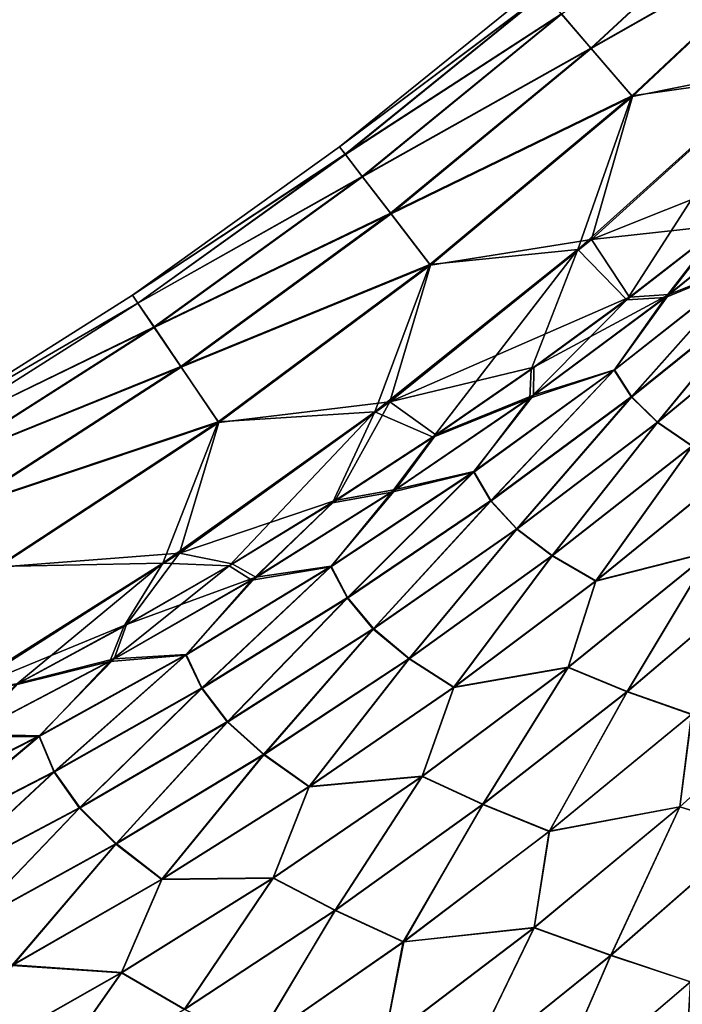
# Model space of a CAD drawing. Header units: metres. Extents: x -2 to 102, y -85 to 102.
# Tile 283 of 343: x 87.63 to 89.79, y 25.11 to 28.32. Entities that reach past the tile are written whole.
import ezdxf

# ---------------------------------------------------------------- set-up
doc = ezdxf.new("R2010")
doc.units = ezdxf.units.M
doc.layers.add('solid_21064300', color=7, linetype='CONTINUOUS')

msp = doc.modelspace()

# ---------------------------------------------------------------- linework, layer by layer
at = {"layer": 'solid_21064300'}
for points in [[(89.397392, 28.337231, -2.765129), (90.112663, 28.800301, -4.136617), (89.493538, 28.225998, -4.141243)], [(89.494904, 28.224422, 4.157437), (90.114075, 28.798849, 4.152802), (89.398308, 28.336174, 2.781443)], [(89.493538, 28.225998, -4.141243), (90.112663, 28.800301, -4.136617), (90.251099, 28.657726, -5.500611)], [(90.25296, 28.655807, 5.516649), (90.114075, 28.798849, 4.152802), (89.494904, 28.224422, 4.157437)], [(89.493538, 28.225998, -4.141243), (90.251099, 28.657726, -5.500611), (89.627251, 28.071182, -5.505668)], [(89.627251, 28.071182, -5.505668), (90.251099, 28.657726, -5.500611), (90.07962, 28.134672, -6.853377)], [(89.629059, 28.069098, 5.521707), (90.25296, 28.655807, 5.516649), (89.494904, 28.224422, 4.157437)], [(90.118912, 28.16745, 6.868958), (90.25296, 28.655807, 5.516649), (89.629059, 28.069098, 5.521707)], [(88.675705, 27.904797, 0.008222), (89.320366, 28.426401, 0.008209), (89.339516, 28.404192, -1.380698)], [(89.339973, 28.40366, 1.397089), (89.320366, 28.426401, 0.008209), (88.675705, 27.904797, 0.008222)], [(88.675705, 27.904797, 0.008222), (89.339516, 28.404192, -1.380698), (88.694061, 27.880804, -1.382711)], [(88.694496, 27.88023, 1.399125), (89.339973, 28.40366, 1.397089), (88.675705, 27.904797, 0.008222)], [(88.694061, 27.880804, -1.382711), (89.339516, 28.404192, -1.380698), (89.397392, 28.337231, -2.765129)], [(89.398308, 28.336174, 2.781443), (89.339973, 28.40366, 1.397089), (88.694496, 27.88023, 1.399125)], [(88.694061, 27.880804, -1.382711), (89.397392, 28.337231, -2.765129), (88.749535, 27.808474, -2.768905)], [(88.749535, 27.808474, -2.768905), (89.397392, 28.337231, -2.765129), (89.493538, 28.225998, -4.141243)], [(88.750412, 27.807331, 2.785238), (89.398308, 28.336174, 2.781443), (88.694496, 27.88023, 1.399125)], [(89.494904, 28.224422, 4.157437), (89.398308, 28.336174, 2.781443), (88.750412, 27.807331, 2.785238)], [(88.749535, 27.808474, -2.768905), (89.493538, 28.225998, -4.141243), (88.841667, 27.688351, -4.146313)], [(88.842979, 27.686647, 4.162519), (89.494904, 28.224422, 4.157437), (88.750412, 27.807331, 2.785238)], [(88.841667, 27.688351, -4.146313), (89.493538, 28.225998, -4.141243), (89.627251, 28.071182, -5.505668)], [(89.629059, 28.069098, 5.521707), (89.494904, 28.224422, 4.157437), (88.842979, 27.686647, 4.162519)], [(89.494926, 27.60339, 6.873844), (90.118912, 28.16745, 6.868958), (89.629059, 28.069098, 5.521707)], [(90.215904, 27.890871, 8.023716), (90.118912, 28.16745, 6.868958), (89.494926, 27.60339, 6.873844)], [(89.627251, 28.071182, -5.505668), (90.07962, 28.134672, -6.853377), (89.450974, 27.570507, -6.858346)], [(89.609932, 27.406984, -7.830102), (89.450974, 27.570507, -6.858346), (90.07962, 28.134672, -6.853377)], [(89.912148, 27.640638, -7.929258), (89.609932, 27.406984, -7.830102), (90.07962, 28.134672, -6.853377)], [(88.841667, 27.688351, -4.146313), (89.627251, 28.071182, -5.505668), (88.969772, 27.521215, -5.511384)], [(88.971497, 27.518965, 5.527425), (89.629059, 28.069098, 5.521707), (88.842979, 27.686647, 4.162519)], [(88.969772, 27.521215, -5.511384), (89.627251, 28.071182, -5.505668), (89.450974, 27.570507, -6.858346)], [(89.494926, 27.60339, 6.873844), (89.629059, 28.069098, 5.521707), (88.971497, 27.518965, 5.527425)], [(88.001701, 27.421711, 0.008235), (88.675705, 27.904797, 0.008222), (88.694061, 27.880804, -1.382711)], [(88.694496, 27.88023, 1.399125), (88.675705, 27.904797, 0.008222), (88.001701, 27.421711, 0.008235)], [(89.921486, 27.649818, 7.927136), (90.215904, 27.890871, 8.023716), (89.494926, 27.60339, 6.873844)], [(88.001701, 27.421711, 0.008235), (88.694061, 27.880804, -1.382711), (88.019112, 27.395941, -1.384849)], [(88.019531, 27.395325, 1.401287), (88.694496, 27.88023, 1.399125), (88.001701, 27.421711, 0.008235)], [(88.019112, 27.395941, -1.384849), (88.694061, 27.880804, -1.382711), (88.749535, 27.808474, -2.768905)], [(88.750412, 27.807331, 2.785238), (88.694496, 27.88023, 1.399125), (88.019531, 27.395325, 1.401287)], [(88.019112, 27.395941, -1.384849), (88.749535, 27.808474, -2.768905), (88.071762, 27.318249, -2.772959)], [(88.072594, 27.317022, 2.789312), (88.750412, 27.807331, 2.785238), (88.019531, 27.395325, 1.401287)], [(88.071762, 27.318249, -2.772959), (88.749535, 27.808474, -2.768905), (88.841667, 27.688351, -4.146313)], [(88.842979, 27.686647, 4.162519), (88.750412, 27.807331, 2.785238), (88.072594, 27.317022, 2.789312)], [(89.736702, 27.414373, -8.105521), (89.912148, 27.640638, -7.929258), (90.169579, 27.763502, -8.233613)], [(89.736702, 27.414373, -8.105521), (90.169579, 27.763502, -8.233613), (90.017891, 27.530684, -8.407064)], [(90.179184, 27.773294, 8.231595), (89.921486, 27.649818, 7.927136), (89.747108, 27.424173, 8.103584)], [(90.017891, 27.532328, 8.402455), (90.179184, 27.773294, 8.231595), (89.747108, 27.424173, 8.103584)], [(88.071762, 27.318249, -2.772959), (88.841667, 27.688351, -4.146313), (88.159195, 27.189241, -4.151854)], [(88.160431, 27.187414, 4.168074), (88.842979, 27.686647, 4.162519), (88.072594, 27.317022, 2.789312)], [(88.159195, 27.189241, -4.151854), (88.841667, 27.688351, -4.146313), (88.969772, 27.521215, -5.511384)], [(88.971497, 27.518965, 5.527425), (88.842979, 27.686647, 4.162519), (88.160431, 27.187414, 4.168074)], [(89.619164, 27.415642, 7.827933), (89.921486, 27.649818, 7.927136), (89.494926, 27.60339, 6.873844)], [(89.736702, 27.414373, -8.105521), (89.609932, 27.406984, -7.830102), (89.912148, 27.640638, -7.929258)], [(89.747108, 27.424173, 8.103584), (89.921486, 27.649818, 7.927136), (89.619164, 27.415642, 7.827933)], [(88.83947, 27.074152, 6.879616), (89.494926, 27.60339, 6.873844), (88.971497, 27.518965, 5.527425)], [(89.619164, 27.415642, 7.827933), (89.494926, 27.60339, 6.873844), (88.83947, 27.074152, 6.879616)], [(88.969772, 27.521215, -5.511384), (89.450974, 27.570507, -6.858346), (88.790695, 27.041592, -6.864212)], [(88.979843, 26.95936, -7.624499), (88.790695, 27.041592, -6.864212), (89.450974, 27.570507, -6.858346)], [(89.299179, 27.179764, -7.728628), (88.979843, 26.95936, -7.624499), (89.450974, 27.570507, -6.858346)], [(89.609932, 27.406984, -7.830102), (89.299179, 27.179764, -7.728628), (89.450974, 27.570507, -6.858346)], [(88.159195, 27.189241, -4.151854), (88.969772, 27.521215, -5.511384), (88.280731, 27.009794, -5.517809)], [(88.282364, 27.007378, 5.533857), (88.971497, 27.518965, 5.527425), (88.160431, 27.187414, 4.168074)], [(88.280731, 27.009794, -5.517809), (88.969772, 27.521215, -5.511384), (88.790695, 27.041592, -6.864212)], [(88.83947, 27.074152, 6.879616), (88.971497, 27.518965, 5.527425), (88.282364, 27.007378, 5.533857)], [(89.569733, 27.177124, -8.288053), (90.017891, 27.530684, -8.407064), (89.625748, 27.090136, -8.526423)], [(89.736702, 27.414373, -8.105521), (90.017891, 27.530684, -8.407064), (89.569733, 27.177124, -8.288053)], [(89.569824, 27.178875, 8.283301), (90.017891, 27.532328, 8.402455), (89.747108, 27.424173, 8.103584)], [(89.625832, 27.091789, 8.522009), (90.017891, 27.532328, 8.402455), (89.569824, 27.178875, 8.283301)], [(90.017891, 27.530684, -8.407064), (90.074585, 27.451353, -8.631599), (89.625748, 27.090136, -8.526423)], [(89.625832, 27.091789, 8.522009), (90.074577, 27.452883, 8.627324), (90.017891, 27.532328, 8.402455)], [(89.625748, 27.090136, -8.526423), (90.074585, 27.451353, -8.631599), (89.709946, 27.006853, -8.760074)], [(89.709999, 27.008364, 8.755991), (90.074577, 27.452883, 8.627324), (89.625832, 27.091789, 8.522009)], [(90.074585, 27.451353, -8.631599), (90.157883, 27.376789, -8.85159), (89.709946, 27.006853, -8.760074)], [(89.709999, 27.008364, 8.755991), (90.157867, 27.37816, 8.847644), (90.074577, 27.452883, 8.627324)], [(87.300644, 26.978794, 0.008248), (88.001701, 27.421711, 0.008235), (88.019112, 27.395941, -1.384849)], [(88.019531, 27.395325, 1.401287), (88.001701, 27.421711, 0.008235), (87.300644, 26.978794, 0.008248)], [(89.308319, 27.187935, 7.726447), (89.619164, 27.415642, 7.827933), (88.83947, 27.074152, 6.879616)], [(89.295174, 27.086617, -7.972851), (89.609932, 27.406984, -7.830102), (89.736702, 27.414373, -8.105521)], [(89.295174, 27.086617, -7.972851), (89.736702, 27.414373, -8.105521), (89.569733, 27.177124, -8.288053)], [(89.295174, 27.086617, -7.972851), (89.299179, 27.179764, -7.728628), (89.609932, 27.406984, -7.830102)], [(89.747108, 27.424173, 8.103584), (89.308319, 27.187935, 7.726447), (89.306366, 27.09635, 7.97103)], [(89.569824, 27.178875, 8.283301), (89.747108, 27.424173, 8.103584), (89.306366, 27.09635, 7.97103)], [(89.747108, 27.424173, 8.103584), (89.619164, 27.415642, 7.827933), (89.308319, 27.187935, 7.726447)], [(87.300644, 26.978794, 0.008248), (88.019112, 27.395941, -1.384849), (87.316963, 26.951263, -1.387113)], [(87.31736, 26.950603, 1.403577), (88.019531, 27.395325, 1.401287), (87.300644, 26.978794, 0.008248)], [(87.316963, 26.951263, -1.387113), (88.019112, 27.395941, -1.384849), (88.071762, 27.318249, -2.772959)], [(88.072594, 27.317022, 2.789312), (88.019531, 27.395325, 1.401287), (87.31736, 26.950603, 1.403577)], [(89.709946, 27.006853, -8.760074), (90.157883, 27.376789, -8.85159), (89.823372, 26.929998, -8.987064)], [(89.823387, 26.931332, 8.983312), (90.157867, 27.37816, 8.847644), (89.709999, 27.008364, 8.755991)], [(87.316963, 26.951263, -1.387113), (88.071762, 27.318249, -2.772959), (87.366348, 26.868258, -2.777296)], [(87.367126, 26.866947, 2.793672), (88.072594, 27.317022, 2.789312), (87.31736, 26.950603, 1.403577)], [(87.366348, 26.868258, -2.777296), (88.071762, 27.318249, -2.772959), (88.159195, 27.189241, -4.151854)], [(88.160431, 27.187414, 4.168074), (88.072594, 27.317022, 2.789312), (87.367126, 26.866947, 2.793672)], [(87.366348, 26.868258, -2.777296), (88.159195, 27.189241, -4.151854), (87.448349, 26.730444, -4.157886)], [(87.449509, 26.728491, 4.174123), (88.160431, 27.187414, 4.168074), (87.367126, 26.866947, 2.793672)], [(87.448349, 26.730444, -4.157886), (88.159195, 27.189241, -4.151854), (88.280731, 27.009794, -5.517809)], [(88.282364, 27.007378, 5.533857), (88.160431, 27.187414, 4.168074), (87.449509, 26.728491, 4.174123)], [(88.98896, 26.967087, 7.622347), (89.308319, 27.187935, 7.726447), (88.83947, 27.074152, 6.879616)], [(89.306366, 27.09635, 7.97103), (89.308319, 27.187935, 7.726447), (88.98896, 26.967087, 7.622347)], [(89.295174, 27.086617, -7.972851), (88.979843, 26.95936, -7.624499), (89.299179, 27.179764, -7.728628)], [(89.112625, 26.846022, -8.164817), (89.569733, 27.177124, -8.288053), (89.167511, 26.751505, -8.417303)], [(89.295174, 27.086617, -7.972851), (89.569733, 27.177124, -8.288053), (89.112625, 26.846022, -8.164817)], [(89.112808, 26.84787, 8.159941), (89.569824, 27.178875, 8.283301), (89.306366, 27.09635, 7.97103)], [(89.167679, 26.753277, 8.412765), (89.569824, 27.178875, 8.283301), (89.112808, 26.84787, 8.159941)], [(89.569733, 27.177124, -8.288053), (89.625748, 27.090136, -8.526423), (89.167511, 26.751505, -8.417303)], [(89.167679, 26.753277, 8.412765), (89.625832, 27.091789, 8.522009), (89.569824, 27.178875, 8.283301)], [(88.845947, 26.779953, -7.836205), (88.979843, 26.95936, -7.624499), (89.295174, 27.086617, -7.972851)], [(88.845947, 26.779953, -7.836205), (89.295174, 27.086617, -7.972851), (89.112625, 26.846022, -8.164817)], [(89.306366, 27.09635, 7.97103), (88.98896, 26.967087, 7.622347), (88.857933, 26.789558, 7.834543)], [(89.112808, 26.84787, 8.159941), (89.306366, 27.09635, 7.97103), (88.857933, 26.789558, 7.834543)], [(89.167511, 26.751505, -8.417303), (89.625748, 27.090136, -8.526423), (89.252098, 26.659481, -8.664888)], [(89.252228, 26.661127, 8.660682), (89.625832, 27.091789, 8.522009), (89.167679, 26.753277, 8.412765)], [(89.625748, 27.090136, -8.526423), (89.709946, 27.006853, -8.760074), (89.252098, 26.659481, -8.664888)], [(89.252228, 26.661127, 8.660682), (89.709999, 27.008364, 8.755991), (89.625832, 27.091789, 8.522009)], [(88.154373, 26.581547, 6.886357), (88.83947, 27.074152, 6.879616), (88.282364, 27.007378, 5.533857)], [(88.661446, 26.75359, 7.515895), (88.83947, 27.074152, 6.879616), (88.154373, 26.581547, 6.886357)], [(88.661446, 26.75359, 7.515895), (88.98896, 26.967087, 7.622347), (88.83947, 27.074152, 6.879616)], [(88.280731, 27.009794, -5.517809), (88.790695, 27.041592, -6.864212), (88.100685, 26.549746, -6.871056)], [(88.316826, 26.540648, -7.409951), (88.100685, 26.549746, -6.871056), (88.790695, 27.041592, -6.864212)], [(88.652336, 26.746279, -7.517984), (88.316826, 26.540648, -7.409951), (88.790695, 27.041592, -6.864212)], [(88.979843, 26.95936, -7.624499), (88.652336, 26.746279, -7.517984), (88.790695, 27.041592, -6.864212)], [(87.448349, 26.730444, -4.157886), (88.280731, 27.009794, -5.517809), (87.562317, 26.538773, -5.524994)], [(87.56385, 26.536192, 5.541052), (88.282364, 27.007378, 5.533857), (87.449509, 26.728491, 4.174123)], [(87.562317, 26.538773, -5.524994), (88.280731, 27.009794, -5.517809), (88.100685, 26.549746, -6.871056)], [(88.154373, 26.581547, 6.886357), (88.282364, 27.007378, 5.533857), (87.56385, 26.536192, 5.541052)], [(89.252098, 26.659481, -8.664888), (89.709946, 27.006853, -8.760074), (89.367599, 26.572756, -8.905518)], [(89.367676, 26.574238, 8.901643), (89.709999, 27.008364, 8.755991), (89.252228, 26.661127, 8.660682)], [(89.709946, 27.006853, -8.760074), (89.823372, 26.929998, -8.987064), (89.367599, 26.572756, -8.905518)], [(89.367676, 26.574238, 8.901643), (89.823387, 26.931332, 8.983312), (89.709999, 27.008364, 8.755991)], [(88.845947, 26.779953, -7.836205), (88.652336, 26.746279, -7.517984), (88.979843, 26.95936, -7.624499)], [(88.857933, 26.789558, 7.834543), (88.98896, 26.967087, 7.622347), (88.661446, 26.75359, 7.515895)], [(89.367599, 26.572756, -8.905518), (89.823372, 26.929998, -8.987064), (89.509903, 26.490604, -9.136331)], [(89.509933, 26.491892, 9.13279), (89.823387, 26.931332, 8.983312), (89.367676, 26.574238, 8.901643)], [(89.823372, 26.929998, -8.987064), (89.96209, 26.858664, -9.20472), (89.509903, 26.490604, -9.136331)], [(89.509933, 26.491892, 9.13279), (89.962082, 26.859791, 9.201297), (89.823387, 26.931332, 8.983312)], [(88.647598, 26.537115, -8.037938), (89.112625, 26.846022, -8.164817), (88.700928, 26.435276, -8.304761)], [(88.845947, 26.779953, -7.836205), (89.112625, 26.846022, -8.164817), (88.647598, 26.537115, -8.037938)], [(88.647873, 26.539019, 8.033004), (89.112808, 26.84787, 8.159941), (88.857933, 26.789558, 7.834543)], [(88.701187, 26.437122, 8.300158), (89.112808, 26.84787, 8.159941), (88.647873, 26.539019, 8.033004)], [(89.112625, 26.846022, -8.164817), (89.167511, 26.751505, -8.417303), (88.700928, 26.435276, -8.304761)], [(88.701187, 26.437122, 8.300158), (89.167679, 26.753277, 8.412765), (89.112808, 26.84787, 8.159941)], [(89.509903, 26.490604, -9.136331), (89.96209, 26.858664, -9.20472), (89.88459, 26.586401, -9.381412)], [(89.884583, 26.587381, 9.378257), (89.962082, 26.859791, 9.201297), (89.509933, 26.491892, 9.13279)], [(88.389946, 26.494091, -7.696118), (88.652336, 26.746279, -7.517984), (88.845947, 26.779953, -7.836205)], [(88.389946, 26.494091, -7.696118), (88.845947, 26.779953, -7.836205), (88.647598, 26.537115, -8.037938)], [(88.857933, 26.789558, 7.834543), (88.661446, 26.75359, 7.515895), (88.402695, 26.50349, 7.694673)], [(88.647873, 26.539019, 8.033004), (88.857933, 26.789558, 7.834543), (88.402695, 26.50349, 7.694673)], [(88.325935, 26.547552, 7.407948), (88.661446, 26.75359, 7.515895), (88.154373, 26.581547, 6.886357)], [(88.389946, 26.494091, -7.696118), (88.316826, 26.540648, -7.409951), (88.652336, 26.746279, -7.517984)], [(88.402695, 26.50349, 7.694673), (88.661446, 26.75359, 7.515895), (88.325935, 26.547552, 7.407948)], [(88.700928, 26.435276, -8.304761), (89.167511, 26.751505, -8.417303), (88.785408, 26.33456, -8.566499)], [(88.785606, 26.336306, 8.56222), (89.167679, 26.753277, 8.412765), (88.701187, 26.437122, 8.300158)], [(89.167511, 26.751505, -8.417303), (89.252098, 26.659481, -8.664888), (88.785408, 26.33456, -8.566499)], [(88.785606, 26.336306, 8.56222), (89.252228, 26.661127, 8.660682), (89.167679, 26.753277, 8.412765)], [(88.785408, 26.33456, -8.566499), (89.252098, 26.659481, -8.664888), (88.902405, 26.237848, -8.82098)], [(88.90255, 26.239452, 8.817025), (89.252228, 26.661127, 8.660682), (88.785606, 26.336306, 8.56222)], [(89.252098, 26.659481, -8.664888), (89.367599, 26.572756, -8.905518), (88.902405, 26.237848, -8.82098)], [(88.90255, 26.239452, 8.817025), (89.367676, 26.574238, 8.901643), (89.252228, 26.661127, 8.660682)], [(87.441612, 26.127285, 6.894146), (88.154373, 26.581547, 6.886357), (87.56385, 26.536192, 5.541052)], [(87.982384, 26.349211, 7.298514), (88.154373, 26.581547, 6.886357), (87.441612, 26.127285, 6.894146)], [(87.982384, 26.349211, 7.298514), (88.325935, 26.547552, 7.407948), (88.154373, 26.581547, 6.886357)], [(89.047752, 26.146044, 9.061535), (89.367676, 26.574238, 8.901643), (88.90255, 26.239452, 8.817025)], [(89.047752, 26.146044, 9.061535), (89.509933, 26.491892, 9.13279), (89.367676, 26.574238, 8.901643)], [(89.419823, 26.209255, -9.322652), (89.88459, 26.586401, -9.381412), (89.611305, 26.130749, -9.534738)], [(89.509903, 26.490604, -9.136331), (89.88459, 26.586401, -9.381412), (89.419823, 26.209255, -9.322652)], [(89.419846, 26.210415, 9.319388), (89.884583, 26.587381, 9.378257), (89.509933, 26.491892, 9.13279)], [(89.611305, 26.131664, 9.531806), (89.884583, 26.587381, 9.378257), (89.419846, 26.210415, 9.319388)], [(89.611305, 26.131664, 9.531806), (90.069878, 26.521406, 9.578423), (89.884583, 26.587381, 9.378257)], [(89.88459, 26.586401, -9.381412), (90.069893, 26.520674, -9.581249), (89.611305, 26.130749, -9.534738)], [(87.562317, 26.538773, -5.524994), (88.100685, 26.549746, -6.871056), (87.382927, 26.096704, -6.878961)], [(87.621872, 26.152948, -7.189045), (87.382927, 26.096704, -6.878961), (88.100685, 26.549746, -6.871056)], [(87.973282, 26.34271, -7.30041), (87.621872, 26.152948, -7.189045), (88.100685, 26.549746, -6.871056)], [(88.316826, 26.540648, -7.409951), (87.973282, 26.34271, -7.30041), (88.100685, 26.549746, -6.871056)], [(88.402695, 26.50349, 7.694673), (88.325935, 26.547552, 7.407948), (87.982384, 26.349211, 7.298514)], [(88.902405, 26.237848, -8.82098), (89.367599, 26.572756, -8.905518), (89.047676, 26.144615, -9.065163)], [(89.367599, 26.572756, -8.905518), (89.509903, 26.490604, -9.136331), (89.047676, 26.144615, -9.065163)], [(87.928001, 26.228716, -7.553057), (87.973282, 26.34271, -7.30041), (88.316826, 26.540648, -7.409951)], [(87.928001, 26.228716, -7.553057), (88.316826, 26.540648, -7.409951), (88.389946, 26.494091, -7.696118)], [(88.175652, 26.250158, -7.907891), (88.647598, 26.537115, -8.037938), (88.227036, 26.141277, -8.189225)], [(88.389946, 26.494091, -7.696118), (88.647598, 26.537115, -8.037938), (88.175652, 26.250158, -7.907891)], [(88.17601, 26.25209, 7.902936), (88.647873, 26.539019, 8.033004), (88.402695, 26.50349, 7.694673)], [(88.227379, 26.143177, 8.184592), (88.647873, 26.539019, 8.033004), (88.17601, 26.25209, 7.902936)], [(88.647598, 26.537115, -8.037938), (88.700928, 26.435276, -8.304761), (88.227036, 26.141277, -8.189225)], [(88.227379, 26.143177, 8.184592), (88.701187, 26.437122, 8.300158), (88.647873, 26.539019, 8.033004)], [(89.822037, 26.057764, 9.729181), (90.069878, 26.521406, 9.578423), (89.611305, 26.131664, 9.531806)], [(89.611305, 26.130749, -9.534738), (90.069893, 26.520674, -9.581249), (89.820831, 26.05714, -9.730982)], [(87.928001, 26.228716, -7.553057), (88.389946, 26.494091, -7.696118), (88.175652, 26.250158, -7.907891)], [(88.402695, 26.50349, 7.694673), (87.982384, 26.349211, 7.298514), (87.941505, 26.237848, 7.551857)], [(88.17601, 26.25209, 7.902936), (88.402695, 26.50349, 7.694673), (87.941505, 26.237848, 7.551857)], [(89.047676, 26.144615, -9.065163), (89.509903, 26.490604, -9.136331), (89.419823, 26.209255, -9.322652)], [(89.419846, 26.210415, 9.319388), (89.509933, 26.491892, 9.13279), (89.047752, 26.146044, 9.061535)], [(88.227036, 26.141277, -8.189225), (88.700928, 26.435276, -8.304761), (88.310913, 26.032005, -8.465286)], [(88.311195, 26.033823, 8.46097), (88.701187, 26.437122, 8.300158), (88.227379, 26.143177, 8.184592)], [(88.700928, 26.435276, -8.304761), (88.785408, 26.33456, -8.566499), (88.310913, 26.032005, -8.465286)], [(88.311195, 26.033823, 8.46097), (88.785606, 26.336306, 8.56222), (88.701187, 26.437122, 8.300158)], [(87.630981, 26.15905, 7.187279), (87.982384, 26.349211, 7.298514), (87.441612, 26.127285, 6.894146)], [(87.941505, 26.237848, 7.551857), (87.982384, 26.349211, 7.298514), (87.630981, 26.15905, 7.187279)], [(87.928001, 26.228716, -7.553057), (87.621872, 26.152948, -7.189045), (87.973282, 26.34271, -7.30041)], [(88.310913, 26.032005, -8.465286), (88.785408, 26.33456, -8.566499), (88.428848, 25.925276, -8.73379)], [(88.429047, 25.926973, 8.729791), (88.785606, 26.336306, 8.56222), (88.311195, 26.033823, 8.46097)], [(88.785408, 26.33456, -8.566499), (88.902405, 26.237848, -8.82098), (88.428848, 25.925276, -8.73379)], [(88.429047, 25.926973, 8.729791), (88.90255, 26.239452, 8.817025), (88.785606, 26.336306, 8.56222)], [(87.460907, 25.983467, -7.407488), (87.621872, 26.152948, -7.189045), (87.928001, 26.228716, -7.553057)], [(87.460907, 25.983467, -7.407488), (87.928001, 26.228716, -7.553057), (87.697716, 25.984877, -7.775111)], [(87.941505, 26.237848, 7.551857), (87.630981, 26.15905, 7.187279), (87.475143, 25.992271, 7.406569)], [(87.698151, 25.986811, 7.770177), (87.941505, 26.237848, 7.551857), (87.475143, 25.992271, 7.406569)], [(87.697716, 25.984877, -7.775111), (88.175652, 26.250158, -7.907891), (87.746826, 25.869318, -8.071084)], [(87.928001, 26.228716, -7.553057), (88.175652, 26.250158, -7.907891), (87.697716, 25.984877, -7.775111)], [(87.698151, 25.986811, 7.770177), (88.17601, 26.25209, 7.902936), (87.941505, 26.237848, 7.551857)], [(87.747238, 25.871244, 8.066459), (88.17601, 26.25209, 7.902936), (87.698151, 25.986811, 7.770177)], [(88.175652, 26.250158, -7.907891), (88.227036, 26.141277, -8.189225), (87.746826, 25.869318, -8.071084)], [(87.747238, 25.871244, 8.066459), (88.227379, 26.143177, 8.184592), (88.17601, 26.25209, 7.902936)], [(88.428848, 25.925276, -8.73379), (88.902405, 26.237848, -8.82098), (88.576439, 25.820768, -8.991514)], [(88.576561, 25.822311, 8.987835), (88.90255, 26.239452, 8.817025), (88.429047, 25.926973, 8.729791)], [(88.902405, 26.237848, -8.82098), (89.047676, 26.144615, -9.065163), (88.576439, 25.820768, -8.991514)], [(88.576561, 25.822311, 8.987835), (89.047752, 26.146044, 9.061535), (88.90255, 26.239452, 8.817025)], [(88.944389, 25.854969, -9.261354), (89.419823, 26.209255, -9.322652), (89.141319, 25.763134, -9.485888)], [(89.047676, 26.144615, -9.065163), (89.419823, 26.209255, -9.322652), (88.944389, 25.854969, -9.261354)], [(88.944435, 25.856268, 9.258019), (89.419846, 26.210415, 9.319388), (89.047752, 26.146044, 9.061535)], [(89.141319, 25.764206, 9.48288), (89.419846, 26.210415, 9.319388), (88.944435, 25.856268, 9.258019)], [(89.141319, 25.764206, 9.48288), (89.611305, 26.131664, 9.531806), (89.419846, 26.210415, 9.319388)], [(89.419823, 26.209255, -9.322652), (89.611305, 26.130749, -9.534738), (89.141319, 25.763134, -9.485888)], [(89.783424, 25.755575, -9.896217), (90.245422, 26.171148, -9.922629), (90.024582, 25.681322, -10.064695)], [(89.820831, 26.05714, -9.730982), (90.245422, 26.171148, -9.922629), (89.783424, 25.755575, -9.896217)], [(89.78344, 25.756065, 9.89389), (90.245476, 26.171446, 9.920393), (89.822037, 26.057764, 9.729181)], [(90.024658, 25.681528, 10.062686), (90.245476, 26.171446, 9.920393), (89.78344, 25.756065, 9.89389)], [(87.746826, 25.869318, -8.071084), (88.227036, 26.141277, -8.189225), (87.829659, 25.751707, -8.361595)], [(87.830002, 25.753578, 8.357272), (88.227379, 26.143177, 8.184592), (87.747238, 25.871244, 8.066459)], [(88.227036, 26.141277, -8.189225), (88.310913, 26.032005, -8.465286), (87.829659, 25.751707, -8.361595)], [(87.830002, 25.753578, 8.357272), (88.311195, 26.033823, 8.46097), (88.227379, 26.143177, 8.184592)], [(88.576439, 25.820768, -8.991514), (89.047676, 26.144615, -9.065163), (88.944389, 25.854969, -9.261354)], [(88.944435, 25.856268, 9.258019), (89.047752, 26.146044, 9.061535), (88.576561, 25.822311, 8.987835)], [(89.358734, 25.676355, 9.691904), (89.611305, 26.131664, 9.531806), (89.141319, 25.764206, 9.48288)], [(89.141319, 25.763134, -9.485888), (89.611305, 26.130749, -9.534738), (89.357468, 25.675652, -9.693701)], [(89.611305, 26.130749, -9.534738), (89.820831, 26.05714, -9.730982), (89.357468, 25.675652, -9.693701)], [(89.358734, 25.676355, 9.691904), (89.822037, 26.057764, 9.729181), (89.611305, 26.131664, 9.531806)], [(87.829659, 25.751707, -8.361595), (88.310913, 26.032005, -8.465286), (87.947968, 25.635015, -8.644248)], [(87.948227, 25.636793, 8.640229), (88.311195, 26.033823, 8.46097), (87.830002, 25.753578, 8.357272)], [(88.310913, 26.032005, -8.465286), (88.428848, 25.925276, -8.73379), (87.947968, 25.635015, -8.644248)], [(87.948227, 25.636793, 8.640229), (88.429047, 25.926973, 8.729791), (88.311195, 26.033823, 8.46097)], [(89.357468, 25.675652, -9.693701), (89.820831, 26.05714, -9.730982), (89.783424, 25.755575, -9.896217)], [(89.78344, 25.756065, 9.89389), (89.822037, 26.057764, 9.729181), (89.358734, 25.676355, 9.691904)], [(87.214668, 25.740921, -7.640092), (87.697716, 25.984877, -7.775111), (87.261246, 25.619135, -7.950775)], [(87.460907, 25.983467, -7.407488), (87.697716, 25.984877, -7.775111), (87.214668, 25.740921, -7.640092)], [(87.215172, 25.742832, 7.635228), (87.698151, 25.986811, 7.770177), (87.475143, 25.992271, 7.406569)], [(87.261719, 25.621059, 7.9462), (87.698151, 25.986811, 7.770177), (87.215172, 25.742832, 7.635228)], [(87.697716, 25.984877, -7.775111), (87.746826, 25.869318, -8.071084), (87.261246, 25.619135, -7.950775)], [(87.261719, 25.621059, 7.9462), (87.747238, 25.871244, 8.066459), (87.698151, 25.986811, 7.770177)], [(87.947968, 25.635015, -8.644248), (88.428848, 25.925276, -8.73379), (88.097229, 25.519136, -8.915644)], [(88.097397, 25.520779, 8.911932), (88.429047, 25.926973, 8.729791), (87.948227, 25.636793, 8.640229)], [(88.428848, 25.925276, -8.73379), (88.576439, 25.820768, -8.991514), (88.097229, 25.519136, -8.915644)], [(88.097397, 25.520779, 8.911932), (88.576561, 25.822311, 8.987835), (88.429047, 25.926973, 8.729791)], [(87.261246, 25.619135, -7.950775), (87.746826, 25.869318, -8.071084), (87.342636, 25.493496, -8.255803)], [(87.34304, 25.495392, 8.251512), (87.747238, 25.871244, 8.066459), (87.261719, 25.621059, 7.9462)], [(87.746826, 25.869318, -8.071084), (87.829659, 25.751707, -8.361595), (87.342636, 25.493496, -8.255803)], [(87.34304, 25.495392, 8.251512), (87.830002, 25.753578, 8.357272), (87.747238, 25.871244, 8.066459)], [(88.459373, 25.523708, -9.197767), (88.944389, 25.854969, -9.261354), (88.66095, 25.418083, -9.43491)], [(88.576439, 25.820768, -8.991514), (88.944389, 25.854969, -9.261354), (88.459373, 25.523708, -9.197767)], [(88.45945, 25.525137, 9.194381), (88.944435, 25.856268, 9.258019), (88.576561, 25.822311, 8.987835)], [(88.66095, 25.419302, 9.431847), (88.944435, 25.856268, 9.258019), (88.45945, 25.525137, 9.194381)], [(88.66095, 25.419302, 9.431847), (89.141319, 25.764206, 9.48288), (88.944435, 25.856268, 9.258019)], [(88.944389, 25.854969, -9.261354), (89.141319, 25.763134, -9.485888), (88.66095, 25.418083, -9.43491)], [(88.097229, 25.519136, -8.915644), (88.576439, 25.820768, -8.991514), (88.459373, 25.523708, -9.197767)], [(88.45945, 25.525137, 9.194381), (88.576561, 25.822311, 8.987835), (88.097397, 25.520779, 8.911932)], [(99.331474, 25.785217, 10.743917), (87.438583, 20.155844, 11.021306), (87.118431, 19.954443, 11.03123)], [(99.155106, 19.825977, 11.03756), (99.331474, 25.785217, 10.743917), (87.118431, 19.954443, 11.03123)], [(99.331474, 25.785217, 10.743917), (87.755661, 20.366642, 11.010919), (87.438583, 20.155844, 11.021306)], [(99.331474, 25.785217, 10.743917), (88.069908, 20.586756, 11.000072), (87.755661, 20.366642, 11.010919)], [(99.331474, 25.785217, 10.743917), (88.381248, 20.816238, 10.988765), (88.069908, 20.586756, 11.000072)], [(99.331474, 25.785217, 10.743917), (88.689262, 21.055243, 10.976988), (88.381248, 20.816238, 10.988765)], [(99.331474, 25.785217, 10.743917), (88.993713, 21.303865, 10.964737), (88.689262, 21.055243, 10.976988)], [(99.331474, 25.785217, 10.743917), (89.294991, 21.56201, 10.952017), (88.993713, 21.303865, 10.964737)], [(99.331474, 25.785217, 10.743917), (89.592621, 21.829742, 10.938825), (89.294991, 21.56201, 10.952017)], [(99.331474, 25.785217, 10.743917), (89.886055, 22.107149, 10.925155), (89.592621, 21.829742, 10.938825)], [(87.342636, 25.493496, -8.255803), (87.829659, 25.751707, -8.361595), (87.460793, 25.366999, -8.552673)], [(87.461098, 25.368828, 8.548666), (87.830002, 25.753578, 8.357272), (87.34304, 25.495392, 8.251512)], [(87.829659, 25.751707, -8.361595), (87.947968, 25.635015, -8.644248), (87.460793, 25.366999, -8.552673)], [(87.461098, 25.368828, 8.548666), (87.948227, 25.636793, 8.640229), (87.830002, 25.753578, 8.357272)], [(88.884232, 25.316887, 9.652688), (89.141319, 25.764206, 9.48288), (88.66095, 25.419302, 9.431847)], [(88.66095, 25.418083, -9.43491), (89.141319, 25.763134, -9.485888), (88.882912, 25.31613, -9.654453)], [(89.141319, 25.763134, -9.485888), (89.357468, 25.675652, -9.693701), (88.882912, 25.31613, -9.654453)], [(88.884232, 25.316887, 9.652688), (89.358734, 25.676355, 9.691904), (89.141319, 25.764206, 9.48288)], [(89.30835, 25.36286, 9.865458), (89.78344, 25.756065, 9.89389), (89.358734, 25.676355, 9.691904)], [(89.557884, 25.272945, 10.044333), (89.78344, 25.756065, 9.89389), (89.30835, 25.36286, 9.865458)], [(89.308372, 25.362198, -9.867853), (89.783424, 25.755575, -9.896217), (89.557877, 25.272562, -10.046412)], [(89.357468, 25.675652, -9.693701), (89.783424, 25.755575, -9.896217), (89.308372, 25.362198, -9.867853)], [(89.783424, 25.755575, -9.896217), (90.024582, 25.681322, -10.064695), (89.557877, 25.272562, -10.046412)], [(89.557884, 25.272945, 10.044333), (90.024658, 25.681528, 10.062686), (89.78344, 25.756065, 9.89389)], [(89.30835, 25.36286, 9.865458), (89.358734, 25.676355, 9.691904), (88.884232, 25.316887, 9.652688)], [(89.557877, 25.272562, -10.046412), (90.024582, 25.681322, -10.064695), (89.817459, 25.186087, -10.205853)], [(89.817543, 25.186192, 10.204082), (90.024658, 25.681528, 10.062686), (89.557884, 25.272945, 10.044333)], [(88.882912, 25.31613, -9.654453), (89.357468, 25.675652, -9.693701), (89.308372, 25.362198, -9.867853)], [(87.460793, 25.366999, -8.552673), (87.947968, 25.635015, -8.644248), (87.611084, 25.239744, -8.837814)], [(87.61129, 25.241465, 8.834097), (87.948227, 25.636793, 8.640229), (87.461098, 25.368828, 8.548666)], [(87.947968, 25.635015, -8.644248), (88.097229, 25.519136, -8.915644), (87.611084, 25.239744, -8.837814)], [(87.61129, 25.241465, 8.834097), (88.097397, 25.520779, 8.911932), (87.948227, 25.636793, 8.640229)], [(87.611084, 25.239744, -8.837814), (88.097229, 25.519136, -8.915644), (87.965874, 25.215633, -9.132115)], [(87.965973, 25.217176, 9.128702), (88.097397, 25.520779, 8.911932), (87.61129, 25.241465, 8.834097)], [(87.965874, 25.215633, -9.132115), (88.459373, 25.523708, -9.197767), (88.171257, 25.09585, -9.381989)], [(88.097229, 25.519136, -8.915644), (88.459373, 25.523708, -9.197767), (87.965874, 25.215633, -9.132115)], [(87.965973, 25.217176, 9.128702), (88.45945, 25.525137, 9.194381), (88.097397, 25.520779, 8.911932)], [(88.171265, 25.097204, 9.378887), (88.45945, 25.525137, 9.194381), (87.965973, 25.217176, 9.128702)], [(88.459373, 25.523708, -9.197767), (88.66095, 25.418083, -9.43491), (88.171257, 25.09585, -9.381989)], [(88.171265, 25.097204, 9.378887), (88.66095, 25.419302, 9.431847), (88.45945, 25.525137, 9.194381)], [(88.171257, 25.09585, -9.381989), (88.66095, 25.418083, -9.43491), (88.398155, 24.978916, -9.61339)], [(88.399529, 24.979715, 9.611672), (88.66095, 25.419302, 9.431847), (88.171265, 25.097204, 9.378887)], [(88.66095, 25.418083, -9.43491), (88.882912, 25.31613, -9.654453), (88.398155, 24.978916, -9.61339)], [(88.399529, 24.979715, 9.611672), (88.884232, 25.316887, 9.652688), (88.66095, 25.419302, 9.431847)], [(88.821175, 24.992296, 9.835217), (89.30835, 25.36286, 9.865458), (88.884232, 25.316887, 9.652688)], [(89.078117, 24.886187, 10.024328), (89.30835, 25.36286, 9.865458), (88.821175, 24.992296, 9.835217)], [(88.821236, 24.991465, -9.837668), (89.308372, 25.362198, -9.867853), (89.078171, 24.885628, -10.026463)], [(88.882912, 25.31613, -9.654453), (89.308372, 25.362198, -9.867853), (88.821236, 24.991465, -9.837668)], [(89.078117, 24.886187, 10.024328), (89.557884, 25.272945, 10.044333), (89.30835, 25.36286, 9.865458)], [(89.308372, 25.362198, -9.867853), (89.557877, 25.272562, -10.046412), (89.078171, 24.885628, -10.026463)], [(88.398155, 24.978916, -9.61339), (88.882912, 25.31613, -9.654453), (88.821236, 24.991465, -9.837668)], [(88.821175, 24.992296, 9.835217), (88.884232, 25.316887, 9.652688), (88.399529, 24.979715, 9.611672)], [(89.346001, 24.783037, 10.193293), (89.557884, 25.272945, 10.044333), (89.078117, 24.886187, 10.024328)], [(89.078171, 24.885628, -10.026463), (89.557877, 25.272562, -10.046412), (89.346008, 24.782757, -10.195116)], [(89.346001, 24.783037, 10.193293), (89.817543, 25.186192, 10.204082), (89.557884, 25.272945, 10.044333)], [(89.557877, 25.272562, -10.046412), (89.817459, 25.186087, -10.205853), (89.346008, 24.782757, -10.195116)], [(87.611084, 25.239744, -8.837814), (87.965874, 25.215633, -9.132115), (87.465004, 24.930834, -9.064662)], [(87.465126, 24.932467, 9.061248), (87.965973, 25.217176, 9.128702), (87.61129, 25.241465, 8.834097)], [(87.465004, 24.930834, -9.064662), (87.965874, 25.215633, -9.132115), (87.67334, 24.796637, -9.327329)], [(87.673347, 24.798107, 9.32421), (87.965973, 25.217176, 9.128702), (87.465126, 24.932467, 9.061248)], [(87.965874, 25.215633, -9.132115), (88.171257, 25.09585, -9.381989), (87.67334, 24.796637, -9.327329)], [(87.673347, 24.798107, 9.32421), (88.171265, 25.097204, 9.378887), (87.965973, 25.217176, 9.128702)], [(89.798622, 24.838959, 10.343086), (89.817543, 25.186192, 10.204082), (89.346001, 24.783037, 10.193293)], [(89.346008, 24.782757, -10.195116), (89.817459, 25.186087, -10.205853), (89.798492, 24.839029, -10.344591)]]:
    msp.add_3dface(points, dxfattribs=at)

doc.saveas('drawing.dxf')
